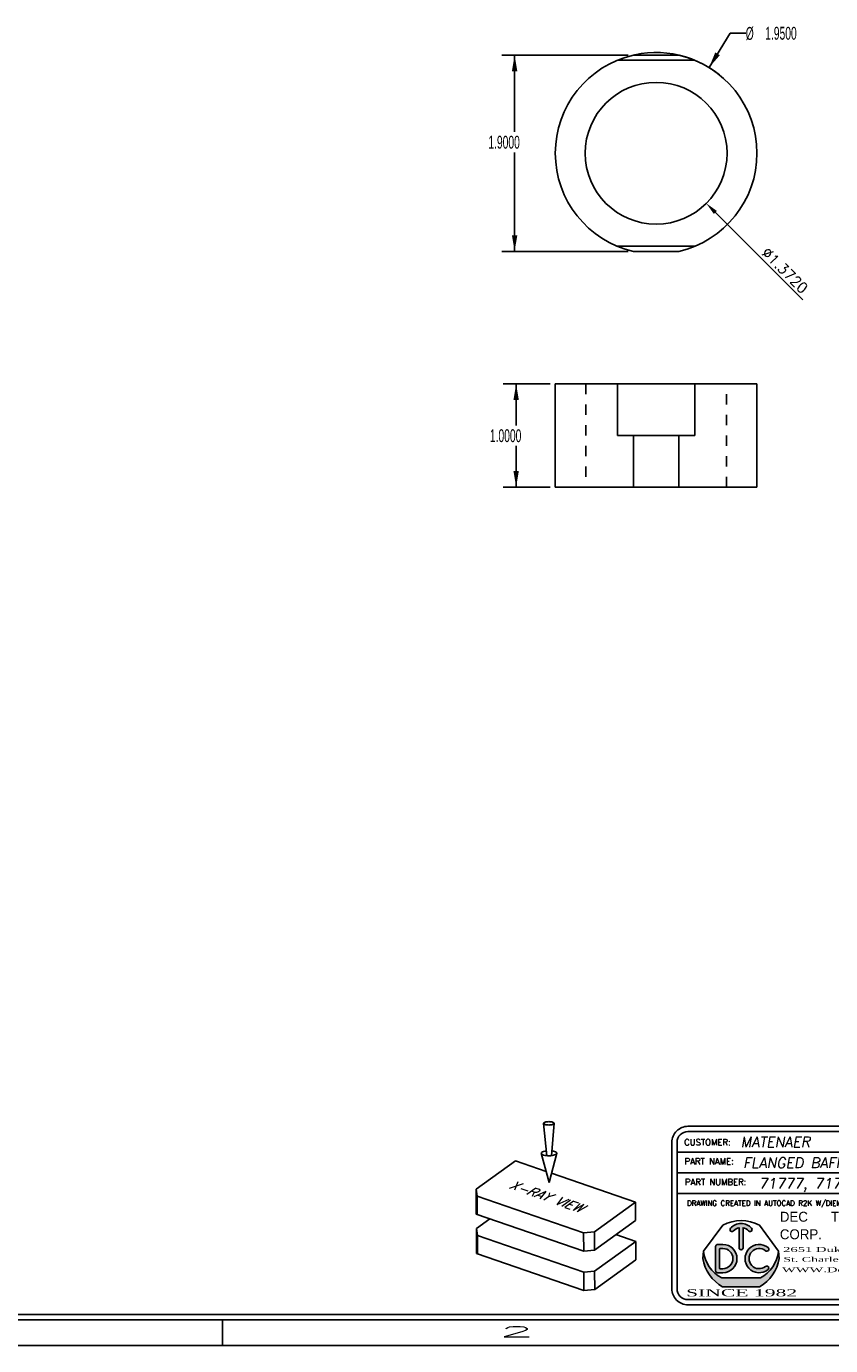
# Model space of a CAD drawing. Header units: inches. Extents: x 220 to 877, y 4 to 174.
# Tile 276 of 656: x 434 to 442, y 38 to 51. Entities that reach past the tile are written whole.
import ezdxf
from ezdxf.enums import TextEntityAlignment as Align

# ---------------------------------------------------------------- set-up
doc = ezdxf.new("R2010")
doc.units = ezdxf.units.IN
doc.header["$LTSCALE"] = 0.5
doc.header["$MEASUREMENT"] = 0
doc.linetypes.add('HIDDEN', pattern=[0.22499999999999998, 0.15, -0.075])
doc.layers.get('DEFPOINTS').update_dxf_attribs({"color": 8})
for name, color, linetype in [('BORDER', 7, 'Continuous'), ('DSS-M-S', 53, 'Continuous'), ('DST-M-S', 53, 'Continuous'), ('SID-M-D', 42, 'Continuous'), ('SID-M-H', 4, 'HIDDEN'), ('SID-M-S', 105, 'Continuous')]:
    doc.layers.add(name, color=color, linetype=linetype)
doc.styles.add('DARREN', font='dutchi.ttf')
doc.styles.add('DIEMAKER', font='romans.shx')
doc.styles.add('PTI', font='romand.shx', dxfattribs={"oblique": 10})
doc.styles.add('R', font='ROMAND.SHX')
doc.styles.add('ROMANS', font='ROMANS.shx', dxfattribs={"height": 0.125})
doc.styles.add('S', font='romans.shx')
doc.styles.add('SLDTEXTSTYLE0', font='TXT', dxfattribs={"width": 0.5957446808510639})
doc.styles.add('TITTLE', font='vinet.ttf')
doc.dimstyles.new('LINEAR', dxfattribs={"dimtxt": 0.1, "dimasz": 0.125, "dimexe": 0.1, "dimexo": 0.05, "dimgap": 0.03, "dimtad": 1, "dimdec": 4, "dimzin": 4, "dimdsep": 46, "dimtxsty": 'DIEMAKER', "dimcen": 0, "dimclrd": 34, "dimclre": 34, "dimclrt": 42, "dimazin": 0, "dimtfac": 1, "dimtdec": 4, "dimtofl": 0, "dimtmove": 0, "dimatfit": 3, "dimfxl": 0, "dimtolj": 1, "dimtzin": 0, "dimarcsym": 0})

# ---------------------------------------------------------------- blocks, each defined once
blk = doc.blocks.new('*U9')
at = {"layer": 'SID-M-S'}
for p, q in [((-34.00000000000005, -0.2500000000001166), (-1.13242748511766e-14, -0.2499999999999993)), ((-34.00000000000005, -0.3000000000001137), (-1.13242748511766e-14, -0.3)), ((-10.99999999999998, -0.3000000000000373), (-10.99999999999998, -0.5500000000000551)), ((-34.00000000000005, -0.550000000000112), (2.886579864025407e-15, -0.55))]:
    blk.add_line(p, q, dxfattribs=at)
at = {"layer": 'SID-M-D', "style": 'R', "width": 4}
blk.add_text('2', height=0.09999999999, dxfattribs=at).set_placement((-8.327455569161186, -0.4642842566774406))
blk = doc.blocks.new('JM_TITTLE_BOX_SID')
at = {"layer": 'SID-M-S'}
h = blk.add_hatch(color=5, dxfattribs=at)
edge = h.paths.add_edge_path()
edge.add_arc((-5.986244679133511, 0.4950859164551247), 0.09767006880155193, 101.536958, 138.1897)
edge.add_arc((-6.073603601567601, 0.5732219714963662), 0.01953401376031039, 138.1897, 318.1897, ccw=False)
edge.add_arc((-5.986244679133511, 0.4950859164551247), 0.1367380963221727, 41.810299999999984, 138.1897, ccw=False)
edge.add_arc((-5.898875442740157, 0.5732104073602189), 0.01953401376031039, -138.1439400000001, 41.85608500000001, ccw=False)
edge.add_arc((-5.986244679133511, 0.4950859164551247), 0.09767006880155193, 41.791991, 78.46304)
edge.add_line((-5.966710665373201, 0.5907825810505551), (-5.966710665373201, 0.3974164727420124))
edge.add_arc((-5.986244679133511, 0.3974139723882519), 0.01953401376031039, -180.0073369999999, 0.0073369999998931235, ccw=False)
edge.add_line((-6.005778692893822, 0.3974164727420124), (-6.005778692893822, 0.5907825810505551))
h = blk.add_hatch(color=5, dxfattribs=at)
h.paths.add_polyline_path([(-6.162050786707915, 0.4286702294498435), (-6.212839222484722, 0.4286702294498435, 0.4142135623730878), (-6.232373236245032, 0.4091362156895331), (-6.232373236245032, 0.1747280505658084, 0.4142135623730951), (-6.212839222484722, 0.155194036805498), (-6.162050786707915, 0.155194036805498, 1)])
h.paths.add_polyline_path([(-6.162050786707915, 0.1942620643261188), (-6.190179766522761, 0.1942620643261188, -0.4142135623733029), (-6.193305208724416, 0.1973875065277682), (-6.193305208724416, 0.3864767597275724, -0.4142135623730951), (-6.190179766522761, 0.3896022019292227), (-6.162050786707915, 0.3896022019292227, -1)], flags=16)
for color, points in [(5, [(-5.725074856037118, 0.3987513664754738, 2.079481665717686), (-5.725054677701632, 0.1851290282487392, 0.9974867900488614), (-5.749474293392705, 0.2156248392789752, -2.078486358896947), (-5.749497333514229, 0.3682578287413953, 0.9974776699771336)]), (44, [(-5.616542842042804, 0.293125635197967), (-5.622835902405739, 0.3623491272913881), (-5.622835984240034, 0.3623492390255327, -0.2467035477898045), (-5.799307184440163, 0.1044056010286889), (-6.173182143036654, 0.1044056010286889, -0.2467035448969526), (-6.349653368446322, 0.3623492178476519), (-6.349653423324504, 0.3623491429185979), (-6.355946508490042, 0.2931255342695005, 0.2250527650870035), (-6.164615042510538, 0.01845576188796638), (-5.807874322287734, 0.01845577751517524, 0.2250528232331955)])]:
    blk.add_hatch(color=color, dxfattribs=at).paths.add_polyline_path(points)
for p, q in [((-3.421997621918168, 1.32165344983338), (-3.421997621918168, 1.52165144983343)), ((-6.604933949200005, 1.32165344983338), (0.1049989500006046, 1.32165344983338)), ((-1.409017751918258, 0.9216574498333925), (-1.409017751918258, 1.32165344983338)), ((-6.604933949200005, 1.121655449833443), (0.1049989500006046, 1.121655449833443)), ((-3.766880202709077, 0.9216574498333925), (-3.766880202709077, 1.121655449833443)), ((-2.922002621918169, 0.6716599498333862), (-2.922002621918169, 1.121655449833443)), ((-6.604933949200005, 0.9216574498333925), (0.1049989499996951, 0.9216574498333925)), ((-4.43498749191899, -0.1049989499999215), (-4.43498749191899, 0.9216574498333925)), ((-2.922002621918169, 0.6716599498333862), (-2.922002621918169, 0.9216574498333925)), ((-1.409017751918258, 0.6716599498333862), (-1.409017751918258, 0.9216574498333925)), ((-4.43498749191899, 0.6716599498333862), (0.1049989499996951, 0.6716599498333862)), ((-6.232373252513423, 0.4091362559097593), (-6.232373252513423, 0.1747280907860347)), ((-6.162050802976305, 0.4286702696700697), (-6.212839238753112, 0.4286702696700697)), ((-6.193305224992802, 0.1973875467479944), (-6.193305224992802, 0.3864767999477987)), ((-6.190179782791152, 0.3896022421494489), (-6.162050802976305, 0.3896022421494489)), ((-6.349653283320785, 0.3623490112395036), (-6.355946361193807, 0.2931254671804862)), ((-5.622835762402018, 0.3623490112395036), (-5.616542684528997, 0.2931254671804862)), ((-6.162050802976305, 0.1551940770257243), (-6.212839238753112, 0.1551940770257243)), ((-6.190179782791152, 0.1942621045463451), (-6.162050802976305, 0.1942621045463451)), ((-5.799306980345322, 0.1044056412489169), (-6.17318206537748, 0.1044056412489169))]:
    blk.add_line(p, q, dxfattribs=at)
at = {"layer": 'SID-M-S', "color": 44}
for p, q in [((-6.163350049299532, 0.6167221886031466), (-6.349653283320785, 0.3623490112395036)), ((-5.809139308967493, 0.6167221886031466), (-5.622835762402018, 0.3623490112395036))]:
    blk.add_line(p, q, dxfattribs=at)
at = {"layer": 'SID-M-S', "linetype": 'Continuous'}
blk.add_line((-6.164614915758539, 0.01845566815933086), (-5.807874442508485, 0.01845566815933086), dxfattribs=at)
at = {"layer": 'SID-M-S'}
for points in [[(1.261213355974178e-13, -0.1549984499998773), (-6.499934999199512, -0.1549984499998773, -0.414213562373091), (-6.654933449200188, 1.163513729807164e-13), (-6.654933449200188, 1.416652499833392, -0.4142135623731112), (-6.499934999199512, 1.571650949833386), (1.261213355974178e-13, 1.571650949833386, -0.4142135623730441), (0.1549984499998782, 1.416652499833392), (0.1549984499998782, 1.163513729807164e-13, -0.4142135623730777)], [(1.261213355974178e-13, -0.1049989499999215), (-6.499934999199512, -0.1049989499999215, -0.4142135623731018), (-6.604933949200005, 1.163513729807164e-13), (-6.604933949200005, 1.416652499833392, -0.4142135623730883), (-6.499934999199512, 1.52165144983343), (1.261213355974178e-13, 1.52165144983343, -0.414213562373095), (0.1049989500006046, 1.416652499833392), (0.1049989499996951, 1.163513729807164e-13, -0.414213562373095)]]:
    blk.add_lwpolyline(points, format="xyb", close=True, dxfattribs=at)
for points in [[(-5.913425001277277, 0.5601760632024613, 1), (-5.884326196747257, 0.5862444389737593, 0.4472140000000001), (-6.088163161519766, 0.5862444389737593)], [(-6.059043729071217, 0.5601991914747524, -0.161305), (-6.005778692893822, 0.5907825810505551), (-6.005778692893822, 0.3974164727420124, 1.000128), (-5.966710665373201, 0.3974164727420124), (-5.966710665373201, 0.5907825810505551, -0.161387), (-5.913425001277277, 0.5601760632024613)]]:
    blk.add_lwpolyline(points, format="xyb", dxfattribs=at)
at = {"layer": 'SID-M-S', "color": 44}
blk.add_arc((-5.986244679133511, 0.2684913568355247), 0.3906802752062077, 63.04274999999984, 116.9573, dxfattribs=at)
at = {"layer": 'SID-M-S'}
for centre, radius, start, end in [((-6.073603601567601, 0.5732219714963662), 0.01953401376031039, 138.1896999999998, 318.1897), ((-6.212839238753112, 0.4091362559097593), 0.01953401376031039, 90.00001999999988, 180), ((-6.190179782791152, 0.3864767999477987), 0.003125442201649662, 90, 180), ((-6.162050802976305, 0.291932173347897), 0.1367380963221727, 270, 90), ((-6.162050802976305, 0.291932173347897), 0.09767006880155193, 270, 90), ((-5.810438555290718, 0.291932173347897), 0.1367380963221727, 51.37019699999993, 308.6138100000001), ((-5.810438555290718, 0.291932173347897), 0.09767006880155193, 51.39486399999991, 308.5955999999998), ((-5.737324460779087, 0.3835354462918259), 0.01953401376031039, 231.3559519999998, 51.16382900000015), ((-5.970617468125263, 0.3575664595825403), 0.3906802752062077, 189.494, 240.2271), ((-6.015936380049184, 0.4013226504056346), 0.3359850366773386, 186.6612, 242.0944999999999), ((-6.00187189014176, 0.3575664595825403), 0.3906802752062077, 299.7728999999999, 350.506), ((-5.95655297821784, 0.4013226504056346), 0.3359850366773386, 297.9055, 353.3388), ((-6.212839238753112, 0.1747280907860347), 0.01953401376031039, 180, 270), ((-6.190179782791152, 0.1973875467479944), 0.003125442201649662, 180, 270), ((-5.737302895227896, 0.2003460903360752), 0.01953401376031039, 308.387747, 128.676102)]:
    blk.add_arc(centre, radius, start, end, dxfattribs=at)
blk.add_point((-5.986244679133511, 0.3778818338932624), dxfattribs=at)
at = {"layer": 'SID-M-D'}
for s, height, style, p in [('CUSTOMER:', 0.0599994, 'ROMANS', (-6.536056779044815, 1.387915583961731)), ('THIS SHEET CONTAINS:', 0.0599994, 'ROMANS', (-3.346844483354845, 1.398983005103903)), ('PART NAME:', 0.0599994, 'ROMANS', (-6.532393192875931, 1.203028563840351)), ('DATE:', 0.0599994, 'ROMANS', (-1.336888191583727, 1.184117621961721)), ('PART NUMBER:', 0.0599994, 'ROMANS', (-6.528821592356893, 1.003030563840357)), ('REV:', 0.0599994, 'ROMANS', (-3.690767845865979, 1.003030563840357)), ('SCALE:', 0.0599994, 'ROMANS', (-2.862737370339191, 0.9841196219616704)), ('DWG NO', 0.0599994, 'ROMANS', (-1.336888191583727, 0.9841196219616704)), ('OF', 0.0599994, 'ROMANS', (-0.6304765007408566, 0.9841196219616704)), ('DRAWING CREATED IN AUTOCAD R2K W/DIEMAKER', 0.04999949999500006, 'R', (-6.508079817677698, 0.8033374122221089)), ('WTD JOB #', 0.0599994, 'ROMANS', (-4.381535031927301, 0.7766631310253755)), ('TOOL #', 0.0599994, 'ROMANS', (-2.868550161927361, 0.7766631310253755)), ('JOB #', 0.0599994, 'ROMANS', (-1.35556529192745, 0.7766631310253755)), ('BUILT BY:', 0.0599994, 'ROMANS', (-4.363988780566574, 0.5573605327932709))]:
    blk.add_text(s, height=height, dxfattribs=dict(at, style=style)).set_placement(p)
at = {"layer": 'SID-M-D', "style": 'PTI', "oblique": 10}
for tag, p in [('CUSTOMER', (-5.990553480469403, 1.371591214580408)), ('DIEDATAINFO', (-2.18746001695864, 1.371591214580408)), ('PARTDESCRIPTION', (-5.966376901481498, 1.169693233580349)), ('00-00-00', (-1.009105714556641, 1.167793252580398)), ('PARTNUMBER', (-5.81595049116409, 0.9696952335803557)), ('REV', (-3.360356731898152, 0.9696952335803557)), ('SCALE', (-2.520436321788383, 0.9677952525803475)), ('SH', (-0.8571950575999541, 0.9677952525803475)), ('SHX', (-0.4057438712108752, 0.9677952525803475)), ('WTD', (-3.839149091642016, 0.7480887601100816)), ('TOOL', (-2.472915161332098, 0.7480887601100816)), ('JOB', (-0.9225366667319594, 0.7480887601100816))]:
    blk.add_attdef(tag, p, '', height=0.09999900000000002, dxfattribs=at)
blk.add_attdef('BUILT', text='', height=0.2499630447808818, dxfattribs=at).set_placement((-2.336101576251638, 0.2076912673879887), align=Align.CENTER)
at = {"layer": 'SID-M-S', "color": 44, "style": 'TITTLE'}
for s, p in [('DEC', (-5.610695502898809, 0.6488078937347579)), ('TOOL', (-5.116590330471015, 0.6488078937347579)), ('CORP.', (-5.610695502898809, 0.4791041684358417))]:
    blk.add_text(s, height=0.09613037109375, dxfattribs=at).set_placement(p)
at = {"layer": 'SID-M-S', "color": 44, "style": 'DARREN'}
for s, height, width, p in [('2651 Dukane Drive', 0.04671936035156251, 2, (-5.579307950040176, 0.356817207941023)), ('St. Charles, IL. 60174', 0.04671936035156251, 1.9, (-5.577648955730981, 0.2612505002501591)), ('WWW.DecTool.Com', 0.04671936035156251, 2, (-5.590066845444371, 0.1603595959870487)), ('SINCE 1982', 0.06921386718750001, 2, (-6.517871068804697, -0.07335393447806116))]:
    blk.add_text(s, height=height, dxfattribs=dict(at, width=width)).set_placement(p)
blk = doc.blocks.new('DMBLK003')
at = {"layer": 'DSS-M-S', "color": 7}
for p, q in [((-2.257677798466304, 3.372395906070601), (-2.197527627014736, 2.743365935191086)), ((-2.052454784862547, 3.373592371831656), (-2.105266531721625, 2.743903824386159)), ((-2.803260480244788, 2.648749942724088), (-3.561599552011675, 2.100536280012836)), ((-2.207174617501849, 2.443951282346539), (-2.803260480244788, 2.648749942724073)), ((-2.148400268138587, 2.229608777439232), (-2.302836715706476, 2.792818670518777)), ((-2.148400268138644, 2.229608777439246), (-2.000541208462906, 2.794581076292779)), ((-0.4799575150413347, 1.850527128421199), (-2.101781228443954, 2.407741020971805)), ((-3.558772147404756, 1.615567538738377), (-3.561599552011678, 2.100536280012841)), ((-3.561599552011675, 2.100536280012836), (-3.541300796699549, 1.963918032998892)), ((-3.541300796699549, 1.963918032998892), (-1.482980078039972, 1.256735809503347)), ((-3.539230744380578, 1.608853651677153), (-3.541300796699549, 1.963918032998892)), ((-1.274181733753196, 1.276371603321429), (-0.4799575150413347, 1.850527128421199)), ((-0.4778874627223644, 1.495462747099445), (-0.4799575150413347, 1.850527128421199)), ((-3.558772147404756, 1.615567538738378), (-1.480910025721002, 0.9016714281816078)), ((-3.297832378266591, 1.525915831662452), (-3.557156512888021, 1.338446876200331)), ((-3.554329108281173, 0.8534781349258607), (-3.557156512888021, 1.338446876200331)), ((-3.557156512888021, 1.338446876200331), (-3.536857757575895, 1.20182862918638)), ((-1.272111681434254, 0.9213072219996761), (-0.4778874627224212, 1.495462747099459)), ((-3.536857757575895, 1.20182862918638), (-1.478537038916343, 0.4946464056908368)), ((-3.534787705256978, 0.8467642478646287), (-3.536857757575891, 1.201828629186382)), ((-1.482980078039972, 1.256735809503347), (-1.274181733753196, 1.276371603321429)), ((-1.48091002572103, 0.9016714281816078), (-1.482980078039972, 1.256735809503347)), ((-1.272111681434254, 0.9213072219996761), (-1.274181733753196, 1.276371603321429)), ((-1.269738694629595, 0.5142821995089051), (-0.4755144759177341, 1.088437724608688)), ((-0.4755144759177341, 1.088437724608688), (-0.8587735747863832, 1.220114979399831)), ((-0.4734444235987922, 0.7333733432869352), (-0.4755144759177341, 1.088437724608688)), ((-3.554329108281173, 0.8534781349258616), (-1.476466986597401, 0.1395820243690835)), ((-1.48091002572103, 0.9016714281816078), (-1.272111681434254, 0.9213072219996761)), ((-1.478537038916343, 0.4946464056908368), (-1.269738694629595, 0.5142821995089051)), ((-1.267668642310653, 0.1592178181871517), (-1.269738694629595, 0.5142821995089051)), ((-1.267668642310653, 0.1592178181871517), (-0.4734444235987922, 0.7333733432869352)), ((-1.476466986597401, 0.1395820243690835), (-1.478537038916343, 0.4946464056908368)), ((-1.476466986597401, 0.1395820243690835), (-1.267668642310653, 0.1592178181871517))]:
    blk.add_line(p, q, dxfattribs=at)
blk.add_lwpolyline([(-2.257677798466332, 3.372395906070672, 0.233276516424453), (-2.252722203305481, 3.362498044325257, 0.08686546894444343), (-2.227461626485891, 3.349508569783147, 0.04420464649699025), (-2.196912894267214, 3.342891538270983, 0.03270883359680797), (-2.154782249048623, 3.340379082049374, 0.03270883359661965), (-2.112683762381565, 3.343382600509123, 0.04420464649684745), (-2.082214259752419, 3.350355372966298, 0.08686546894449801), (-2.057106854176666, 3.363638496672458, 0.2332765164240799), (-2.052267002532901, 3.37359346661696, 0.2332765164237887), (-2.057222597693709, 3.383491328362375, 0.0868654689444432), (-2.082483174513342, 3.396480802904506, 0.04420464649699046), (-2.113031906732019, 3.403097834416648, 0.03270883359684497), (-2.15516255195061, 3.405610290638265, 0.03270883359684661), (-2.19726103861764, 3.402606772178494, 0.04420464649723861), (-2.227730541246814, 3.395633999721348, 0.08686546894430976), (-2.252837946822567, 3.382350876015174, 0.2332765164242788)], format="xyb", close=True, dxfattribs=at)
for points in [[(-2.206598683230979, 2.838227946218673, 0.003885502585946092), (-2.213923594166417, 2.837278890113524, 0.04420464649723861), (-2.258764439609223, 2.827017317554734, 0.08686546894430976), (-2.295714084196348, 2.807469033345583, 0.2332765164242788), (-2.302836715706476, 2.79281867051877, 0.233276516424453)], [(-2.302836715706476, 2.79281867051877, 0.233276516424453), (-2.295543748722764, 2.778252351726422, 0.08686546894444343), (-2.258368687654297, 2.759136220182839, 0.04420464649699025), (-2.213411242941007, 2.749398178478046, 0.03270883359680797), (-2.151409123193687, 2.745700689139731, 0.03270883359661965), (-2.089454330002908, 2.750120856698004, 0.04420464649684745), (-2.044613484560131, 2.760382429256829, 0.08686546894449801), (-2.00766383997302, 2.77993071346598, 0.2332765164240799), (-2.000541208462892, 2.794581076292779, 0.2332765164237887), (-2.00783417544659, 2.809147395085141, 0.0868654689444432), (-2.045009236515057, 2.828263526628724, 0.04420464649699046), (-2.089966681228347, 2.838001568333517, 0.003885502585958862), (-2.097302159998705, 2.838865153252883, 0.03270883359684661)]]:
    blk.add_lwpolyline(points, format="xyb", dxfattribs=at)
at = {"layer": 'BORDER', "color": 2, "extrusion": (-0.005048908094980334, 0.8660106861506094, 0.4999999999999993), "style": 'S', "width": 0.7}
blk.add_text('X-RAY VIEW', height=0.3, rotation=145.0000000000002, dxfattribs=at).set_placement((2.935829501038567, -0.2807326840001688, 2.307999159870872))
blk = doc.blocks.new('*D213')
at = {"layer": 'DEFPOINTS', "color": 0}
for p in [(439.5593811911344, 49.77317558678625), (440.5295316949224, 48.80302508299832)]:
    blk.add_point(p, dxfattribs=at)
at = {"layer": 'SID-M-S', "color": 34, "lineweight": -2}
blk.add_line((440.6179200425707, 48.71463673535), (441.4617704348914, 47.87078634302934), dxfattribs=at)
at = {"layer": 'SID-M-S', "color": 34}
blk.add_solid([(440.6326514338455, 48.72936812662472), (440.603188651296, 48.69990534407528), (440.5295316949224, 48.80302508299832)], dxfattribs=at)
at = {"layer": 'SID-M-S', "color": 42, "insert": (441.2900445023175, 48.15564936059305), "char_height": 0.1, "attachment_point": 5, "rotation": 315.00000000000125, "style": 'DIEMAKER'}
blk.add_mtext('\\A1;%%c1.3720', dxfattribs=at)

msp = doc.modelspace()

# ---------------------------------------------------------------- linework, layer by layer
at = {"layer": 'SID-M-D'}
for p, q in [((440.5565015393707, 50.11782005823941), (440.7608833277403, 50.44900104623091)), ((440.7608833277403, 50.44900104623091), (440.9108833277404, 50.44900104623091)), ((439.7750823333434, 50.23810033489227), (438.5507556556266, 50.23810033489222)), ((438.6757556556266, 50.23810033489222), (438.6757556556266, 49.49496853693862)), ((438.6757556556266, 48.33810033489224), (438.6757556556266, 49.29653103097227)), ((439.7750823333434, 48.33810033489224), (438.5507556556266, 48.33810033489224)), ((439.0194564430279, 47.0577201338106), (438.565404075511, 47.0577201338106)), ((438.690404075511, 47.0577201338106), (438.690404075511, 46.65526299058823)), ((438.690404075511, 46.0577201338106), (438.690404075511, 46.45682548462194)), ((439.0194564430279, 46.0577201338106), (438.565404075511, 46.0577201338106))]:
    msp.add_line(p, q, dxfattribs=at)
msp.add_arc((440.0444564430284, 49.28810033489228), 0.9750000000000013, 51.01425205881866, 109.6841915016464, dxfattribs=at)
for points in [[(438.6757556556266, 50.23810033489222), (438.6497556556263, 50.08210033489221), (438.7017556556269, 50.08210033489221)], [(440.5565015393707, 50.11782005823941), (440.6605546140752, 50.2369206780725), (440.6163028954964, 50.26422974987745)], [(438.6757556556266, 48.33810033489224), (438.7017556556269, 48.49410033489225), (438.6497556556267, 48.49410033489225)], [(438.690404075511, 47.0577201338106), (438.6644040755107, 46.90172013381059), (438.7164040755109, 46.90172013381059)], [(438.690404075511, 46.0577201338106), (438.7164040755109, 46.2137201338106), (438.6644040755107, 46.2137201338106)]]:
    msp.add_solid(points, dxfattribs=at)
at = {"layer": 'SID-M-H'}
for p, q in [((439.3634564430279, 47.0577201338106), (439.3634564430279, 46.0577201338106)), ((440.725456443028, 46.0577201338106), (440.725456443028, 47.0577201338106))]:
    msp.add_line(p, q, dxfattribs=at)
at = {"layer": 'SID-M-S'}
for p, q in [((439.6694564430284, 50.18810033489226), (440.4194564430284, 50.18810033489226)), ((440.2638305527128, 50.23810033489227), (439.8250823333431, 50.23810033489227)), ((440.4194564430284, 48.38810033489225), (439.6694564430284, 48.38810033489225)), ((439.8250823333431, 48.33810033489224), (440.2638305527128, 48.33810033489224)), ((439.0694564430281, 47.0577201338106), (439.0694564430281, 46.0577201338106)), ((439.0694564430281, 47.0577201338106), (441.0194564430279, 47.0577201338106)), ((439.6694564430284, 46.5577201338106), (439.6694564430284, 47.0577201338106)), ((440.4194564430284, 46.5577201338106), (440.4194564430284, 47.0577201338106)), ((441.0194564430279, 46.0577201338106), (441.0194564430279, 47.0577201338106)), ((439.6694564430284, 46.5577201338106), (440.4194564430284, 46.5577201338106)), ((439.8250823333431, 46.5577201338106), (439.8250823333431, 46.0577201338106)), ((440.2638305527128, 46.5577201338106), (440.2638305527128, 46.0577201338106)), ((439.0694564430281, 46.0577201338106), (441.0194564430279, 46.0577201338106))]:
    msp.add_line(p, q, dxfattribs=at)
msp.add_circle((440.0444564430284, 49.28810033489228), 0.686, dxfattribs=at)
for radius, start, end in [(0.9750000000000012, 103.0028244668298, 256.9971755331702), (0.9749999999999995, 283.0028244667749, 76.99717553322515)]:
    msp.add_arc((440.0444564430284, 49.28810033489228), radius, start, end, dxfattribs=at)

# ---------------------------------------------------------------- block references
at = {"layer": 'DST-M-S', "xscale": 0.5, "yscale": 0.5, "zscale": 0.5}
msp.add_blockref('DMBLK003', (440.0847064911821, 38.21589865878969), dxfattribs=at)
at = {"layer": 'SID-M-D'}
msp.add_blockref('*U9', (446.851711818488, 38.30166505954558), dxfattribs=at)
at = {"layer": 'SID-M-S'}
msp.add_blockref('JM_TITTLE_BOX_SID', (446.851711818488, 38.30166505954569), dxfattribs=at).add_auto_attribs({'CUSTOMER': 'MATENAER', 'PARTDESCRIPTION': 'FLANGED BAFFEL', '00-00-00': '5-27-25', 'PARTNUMBER': '71777, 71778, 71445', 'SCALE': '1:1', 'TOOL': 'P227S', 'JOB': '23990', 'DIEDATAINFO': 'SIDE ELEVATION VIEW'})

# ---------------------------------------------------------------- texts
at = {"layer": 'SID-M-D', "char_height": 0.125, "attachment_point": 1, "style": 'SLDTEXTSTYLE0'}
for s, insert in [('%%c', (440.9108833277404, 50.50996090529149)), ('1.9500', (441.0993989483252, 50.51187062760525)), ('1.9000', (438.4217626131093, 49.4576645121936)), ('1.0000', (438.4364110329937, 46.61795896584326))]:
    msp.add_mtext(s, dxfattribs=dict(at, insert=insert))

# ---------------------------------------------------------------- dimensions: what is measured, and where the dimension line sits
at = {"layer": 'SID-M-S'}
dim = msp.add_diameter_dim_2p(p1=(439.5593811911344, 49.77317558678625), p2=(440.5295316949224, 48.80302508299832), dimstyle='LINEAR', dxfattribs=at)
dim.commit()
dim.dimension.update_dxf_attribs({"geometry": '*D213', "text_midpoint": (441.2334759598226, 48.09908081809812), "dimtype": 163})

doc.saveas('drawing.dxf')
